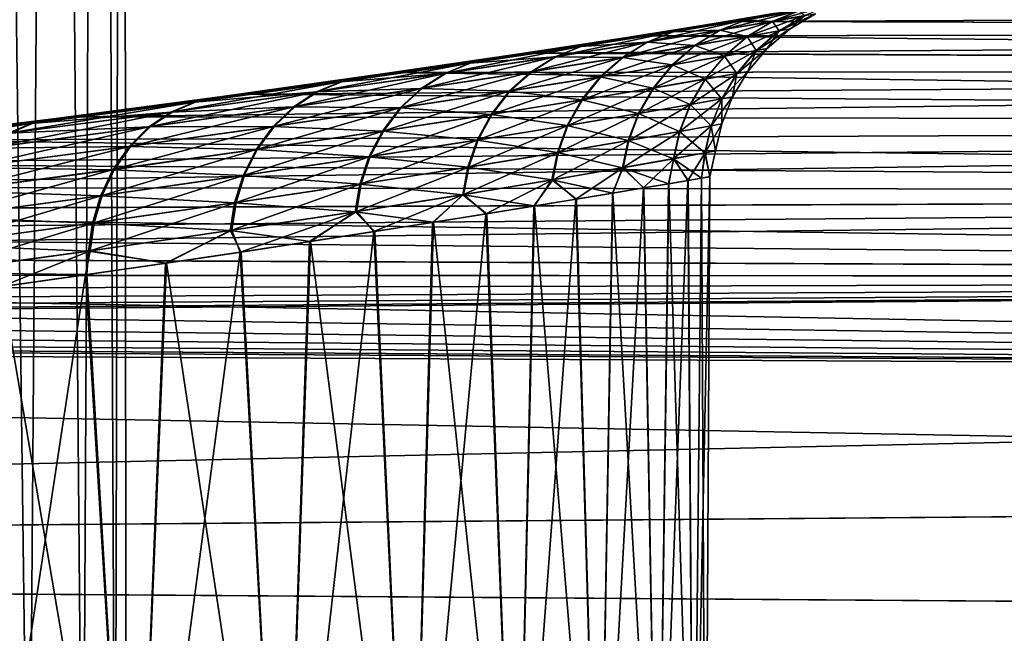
# Model space of a CAD drawing. Header units: metres. Extents: x -2 to 78, y -85 to 85.
# Tile 489 of 500: x 72.744 to 73.826, y 54.873 to 55.548. Entities that reach past the tile are written whole.
import ezdxf

# ---------------------------------------------------------------- set-up
doc = ezdxf.new("R2010")
doc.units = ezdxf.units.M
doc.layers.add('solid_20004802', color=7, linetype='CONTINUOUS')

msp = doc.modelspace()

# ---------------------------------------------------------------- linework, layer by layer
at = {"layer": 'solid_20004802'}
for points in [[(72.706642, 58.145981, 1.085048), (72.671043, 54.472664, 1.201166), (72.7537, 54.484352, 0.906962)], [(72.706642, 58.145981, -1.085048), (72.7537, 54.484352, -0.906962), (72.671043, 54.472664, -1.201166)], [(72.781807, 58.145981, 0.7801), (72.706642, 58.145981, 1.085048), (72.7537, 54.484352, 0.906962)], [(72.706642, 58.145981, -1.085048), (72.781807, 58.145981, -0.7801), (72.7537, 54.484352, -0.906962)], [(72.781807, 58.145981, 0.7801), (72.7537, 54.484352, 0.906962), (72.813019, 54.492912, 0.607526)], [(72.781807, 58.145981, -0.7801), (72.813019, 54.492912, -0.607526), (72.7537, 54.484352, -0.906962)], [(72.832191, 58.145981, 0.470093), (72.781807, 58.145981, 0.7801), (72.813019, 54.492912, 0.607526)], [(72.781807, 58.145981, -0.7801), (72.832191, 58.145981, -0.470093), (72.813019, 54.492912, -0.607526)], [(72.832191, 58.145981, 0.470093), (72.813019, 54.492912, 0.607526), (72.848709, 54.498138, 0.304638)], [(72.832191, 58.145981, -0.470093), (72.848709, 54.498138, -0.304638), (72.813019, 54.492912, -0.607526)], [(72.85746, 58.145981, 0.157037), (72.832191, 58.145981, 0.470093), (72.848709, 54.498138, 0.304638)], [(72.832191, 58.145981, -0.470093), (72.85746, 58.145981, -0.157037), (72.848709, 54.498138, -0.304638)], [(72.85746, 58.145981, 0.157037), (72.848709, 54.498138, 0.304638), (72.860626, 54.499878, 0)], [(72.85746, 58.145981, -0.157037), (72.860626, 54.499878, 0), (72.848709, 54.498138, -0.304638)], [(72.85746, 58.145981, -0.157037), (72.85746, 58.145981, 0.157037), (72.860626, 54.499878, 0)], [(73.572357, 55.554161, 0.94771), (73.542961, 55.54763, 0.93978), (73.463013, 55.534496, 1.247923)], [(73.492073, 55.540886, 1.25824), (73.572357, 55.554161, 0.94771), (73.463013, 55.534496, 1.247923)], [(73.571747, 55.553947, -0.955751), (73.491234, 55.540611, -1.265811), (73.542343, 55.547421, -0.947736)], [(73.527718, 55.545635, -1.247071), (73.491234, 55.540611, -1.265811), (73.571747, 55.553947, -0.955751)], [(73.525528, 55.545513, 1.249764), (73.572357, 55.554161, 0.94771), (73.492073, 55.540886, 1.25824)], [(73.600945, 55.557495, 0.627385), (73.571617, 55.545818, 0.622165), (73.513863, 55.53603, 0.932051)], [(73.542961, 55.54763, 0.93978), (73.600945, 55.557495, 0.627385), (73.513863, 55.53603, 0.932051)], [(77.104469, 55.560966, 0.684168), (73.605186, 55.557919, 0.935129), (73.525528, 55.545513, 1.249764)], [(77.104469, 55.5355, 1.367914), (77.104469, 55.560966, 0.684168), (73.525528, 55.545513, 1.249764)], [(73.525528, 55.545513, 1.249764), (73.605186, 55.557919, 0.935129), (73.572357, 55.554161, 0.94771)], [(73.606979, 55.55801, -0.932277), (73.527718, 55.545635, -1.247071), (73.571747, 55.553947, -0.955751)], [(77.104469, 55.5355, -1.367914), (73.527718, 55.545635, -1.247071), (73.606979, 55.55801, -0.932277)], [(73.600548, 55.557354, -0.635688), (73.542343, 55.547421, -0.947736), (73.571213, 55.545677, -0.630382)], [(73.571747, 55.553947, -0.955751), (73.542343, 55.547421, -0.947736), (73.600548, 55.557354, -0.635688)], [(73.600548, 55.557354, -0.635688), (73.571213, 55.545677, -0.630382), (73.606606, 55.551899, -0.318029)], [(73.636253, 55.563694, 0.312212), (73.606812, 55.551971, 0.309598), (73.571617, 55.545818, 0.622165)], [(73.600945, 55.557495, 0.627385), (73.636253, 55.563694, 0.312212), (73.571617, 55.545818, 0.622165)], [(73.618652, 55.554089, -0.004253), (73.59066, 55.537304, -0.004214), (73.578865, 55.535198, 0.307183)], [(73.606812, 55.551971, 0.309598), (73.618652, 55.554089, -0.004253), (73.578865, 55.535198, 0.307183)], [(73.618652, 55.554089, -0.004253), (73.606606, 55.551899, -0.318029), (73.59066, 55.537304, -0.004214)], [(77.104469, 55.560966, -0.684168), (77.104469, 55.5355, -1.367914), (73.606979, 55.55801, -0.932277)], [(73.423187, 55.529724, 1.560932), (73.525528, 55.545513, 1.249764), (73.492073, 55.540886, 1.25824)], [(77.104469, 55.5355, 1.367914), (73.525528, 55.545513, 1.249764), (73.423187, 55.529724, 1.560932)], [(73.527718, 55.545635, -1.247071), (73.425514, 55.529846, -1.558803), (73.491234, 55.540611, -1.265811)], [(77.104469, 55.5355, -1.367914), (73.425514, 55.529846, -1.558803), (73.527718, 55.545635, -1.247071)], [(73.542961, 55.54763, 0.93978), (73.513863, 55.53603, 0.932051), (73.43428, 55.522999, 1.237817)], [(73.463013, 55.534496, 1.247923), (73.542961, 55.54763, 0.93978), (73.43428, 55.522999, 1.237817)], [(73.542343, 55.547421, -0.947736), (73.462173, 55.534229, -1.255417), (73.513245, 55.535824, -0.939928)], [(73.491234, 55.540611, -1.265811), (73.462173, 55.534229, -1.255417), (73.542343, 55.547421, -0.947736)], [(73.571617, 55.545818, 0.622165), (73.543816, 55.529068, 0.617332), (73.486313, 55.519321, 0.924866)], [(73.513863, 55.53603, 0.932051), (73.571617, 55.545818, 0.622165), (73.486313, 55.519321, 0.924866)], [(73.542343, 55.547421, -0.947736), (73.513245, 55.535824, -0.939928), (73.571213, 55.545677, -0.630382)], [(73.571213, 55.545677, -0.630382), (73.513245, 55.535824, -0.939928), (73.543411, 55.528931, -0.625476)], [(73.571213, 55.545677, -0.630382), (73.543411, 55.528931, -0.625476), (73.578659, 55.535126, -0.315538)], [(73.606812, 55.551971, 0.309598), (73.578865, 55.535198, 0.307183), (73.543816, 55.529068, 0.617332)], [(73.571617, 55.545818, 0.622165), (73.606812, 55.551971, 0.309598), (73.543816, 55.529068, 0.617332)], [(73.606606, 55.551899, -0.318029), (73.571213, 55.545677, -0.630382), (73.578659, 55.535126, -0.315538)], [(73.606606, 55.551899, -0.318029), (73.578659, 55.535126, -0.315538), (73.59066, 55.537304, -0.004214)], [(77.104469, 55.5355, 1.367914), (73.423187, 55.529724, 1.560932), (73.298447, 55.510815, 1.866374)], [(77.104469, 55.493076, 2.050818), (77.104469, 55.5355, 1.367914), (73.298447, 55.510815, 1.866374)], [(73.463013, 55.534496, 1.247923), (73.43428, 55.522999, 1.237817), (73.333588, 55.507118, 1.537977)], [(73.361824, 55.51849, 1.550305), (73.463013, 55.534496, 1.247923), (73.333588, 55.507118, 1.537977)], [(73.462173, 55.534229, -1.255417), (73.360741, 55.518169, -1.557236), (73.433434, 55.522732, -1.24524)], [(73.38932, 55.52438, -1.569814), (73.360741, 55.518169, -1.557236), (73.462173, 55.534229, -1.255417)], [(73.492073, 55.540886, 1.25824), (73.463013, 55.534496, 1.247923), (73.361824, 55.51849, 1.550305)], [(73.390404, 55.524704, 1.562817), (73.492073, 55.540886, 1.25824), (73.361824, 55.51849, 1.550305)], [(73.491234, 55.540611, -1.265811), (73.38932, 55.52438, -1.569814), (73.462173, 55.534229, -1.255417)], [(73.425514, 55.529846, -1.558803), (73.38932, 55.52438, -1.569814), (73.491234, 55.540611, -1.265811)], [(73.423187, 55.529724, 1.560932), (73.492073, 55.540886, 1.25824), (73.390404, 55.524704, 1.562817)], [(73.513863, 55.53603, 0.932051), (73.486313, 55.519321, 0.924866), (73.407104, 55.506344, 1.228369)], [(73.43428, 55.522999, 1.237817), (73.513863, 55.53603, 0.932051), (73.407104, 55.506344, 1.228369)], [(77.104469, 55.5355, -1.367914), (77.104469, 55.493076, -2.050818), (73.425514, 55.529846, -1.558803)], [(73.513245, 55.535824, -0.939928), (73.433434, 55.522732, -1.24524), (73.485695, 55.519115, -0.932673)], [(73.462173, 55.534229, -1.255417), (73.433434, 55.522732, -1.24524), (73.513245, 55.535824, -0.939928)], [(73.513245, 55.535824, -0.939928), (73.485695, 55.519115, -0.932673), (73.543411, 55.528931, -0.625476)], [(73.578865, 55.535198, 0.307183), (73.553665, 55.51376, 0.30508), (73.518784, 55.507637, 0.613111)], [(73.543816, 55.529068, 0.617332), (73.578865, 55.535198, 0.307183), (73.518784, 55.507637, 0.613111)], [(73.578659, 55.535126, -0.315538), (73.543411, 55.528931, -0.625476), (73.553467, 55.513691, -0.313374)], [(73.578659, 55.535126, -0.315538), (73.553467, 55.513691, -0.313374), (73.565414, 55.515869, -0.004183)], [(73.59066, 55.537304, -0.004214), (73.565414, 55.515869, -0.004183), (73.553665, 55.51376, 0.30508)], [(73.578865, 55.535198, 0.307183), (73.59066, 55.537304, -0.004214), (73.553665, 55.51376, 0.30508)], [(73.59066, 55.537304, -0.004214), (73.578659, 55.535126, -0.315538), (73.565414, 55.515869, -0.004183)], [(73.390404, 55.524704, 1.562817), (73.361824, 55.51849, 1.550305), (73.240089, 55.500008, 1.845382)], [(73.268028, 55.50602, 1.859885), (73.390404, 55.524704, 1.562817), (73.240089, 55.500008, 1.845382)], [(73.38932, 55.52438, -1.569814), (73.266678, 55.505657, -1.866219), (73.360741, 55.518169, -1.557236)], [(73.300552, 55.510899, -1.865126), (73.266678, 55.505657, -1.866219), (73.38932, 55.52438, -1.569814)], [(73.298447, 55.510815, 1.866374), (73.390404, 55.524704, 1.562817), (73.268028, 55.50602, 1.859885)], [(73.298447, 55.510815, 1.866374), (73.423187, 55.529724, 1.560932), (73.390404, 55.524704, 1.562817)], [(73.425514, 55.529846, -1.558803), (73.300552, 55.510899, -1.865126), (73.38932, 55.52438, -1.569814)], [(77.104469, 55.493076, -2.050818), (73.300552, 55.510899, -1.865126), (73.425514, 55.529846, -1.558803)], [(73.43428, 55.522999, 1.237817), (73.407104, 55.506344, 1.228369), (73.306923, 55.490532, 1.526373)], [(73.333588, 55.507118, 1.537977), (73.43428, 55.522999, 1.237817), (73.306923, 55.490532, 1.526373)], [(73.433434, 55.522732, -1.24524), (73.332497, 55.506802, -1.544844), (73.406258, 55.506081, -1.235728)], [(73.360741, 55.518169, -1.557236), (73.332497, 55.506802, -1.544844), (73.433434, 55.522732, -1.24524)], [(73.433434, 55.522732, -1.24524), (73.406258, 55.506081, -1.235728), (73.485695, 55.519115, -0.932673)], [(73.543816, 55.529068, 0.617332), (73.518784, 55.507637, 0.613111), (73.461555, 55.49789, 0.918559)], [(73.486313, 55.519321, 0.924866), (73.543816, 55.529068, 0.617332), (73.461555, 55.49789, 0.918559)], [(73.543411, 55.528931, -0.625476), (73.485695, 55.519115, -0.932673), (73.518379, 55.507496, -0.621196)], [(73.543411, 55.528931, -0.625476), (73.518379, 55.507496, -0.621196), (73.553467, 55.513691, -0.313374)], [(73.152992, 55.48933, 2.161438), (73.298447, 55.510815, 1.866374), (73.268028, 55.50602, 1.859885)], [(77.104469, 55.493076, 2.050818), (73.298447, 55.510815, 1.866374), (73.152992, 55.48933, 2.161438)], [(73.300552, 55.510899, -1.865126), (73.154678, 55.489372, -2.160907), (73.266678, 55.505657, -1.866219)], [(77.104469, 55.493076, -2.050818), (73.154678, 55.489372, -2.160907), (73.300552, 55.510899, -1.865126)], [(73.361824, 55.51849, 1.550305), (73.333588, 55.507118, 1.537977), (73.212502, 55.488777, 1.830994)], [(73.240089, 55.500008, 1.845382), (73.361824, 55.51849, 1.550305), (73.212502, 55.488777, 1.830994)], [(73.360741, 55.518169, -1.557236), (73.238739, 55.499645, -1.85166), (73.332497, 55.506802, -1.544844)], [(73.266678, 55.505657, -1.866219), (73.238739, 55.499645, -1.85166), (73.360741, 55.518169, -1.557236)], [(73.486313, 55.519321, 0.924866), (73.461555, 55.49789, 0.918559), (73.382744, 55.484921, 1.22002)], [(73.407104, 55.506344, 1.228369), (73.486313, 55.519321, 0.924866), (73.382744, 55.484921, 1.22002)], [(73.485695, 55.519115, -0.932673), (73.406258, 55.506081, -1.235728), (73.460938, 55.497684, -0.92631)], [(73.485695, 55.519115, -0.932673), (73.460938, 55.497684, -0.92631), (73.518379, 55.507496, -0.621196)], [(73.553665, 55.51376, 0.30508), (73.53231, 55.488457, 0.303382), (73.497612, 55.482311, 0.60969)], [(73.518784, 55.507637, 0.613111), (73.553665, 55.51376, 0.30508), (73.497612, 55.482311, 0.60969)], [(73.553467, 55.513691, -0.313374), (73.518379, 55.507496, -0.621196), (73.532112, 55.488384, -0.311633)], [(73.553467, 55.513691, -0.313374), (73.532112, 55.488384, -0.311633), (73.543999, 55.49057, -0.004162)], [(73.565414, 55.515869, -0.004183), (73.543999, 55.49057, -0.004162), (73.53231, 55.488457, 0.303382)], [(73.553665, 55.51376, 0.30508), (73.565414, 55.515869, -0.004183), (73.53231, 55.488457, 0.303382)], [(73.565414, 55.515869, -0.004183), (73.553467, 55.513691, -0.313374), (73.543999, 55.49057, -0.004162)], [(73.240089, 55.500008, 1.845382), (73.212502, 55.488777, 1.830994), (73.071709, 55.468372, 2.115285)], [(73.098503, 55.479443, 2.131572), (73.240089, 55.500008, 1.845382), (73.071709, 55.468372, 2.115285)], [(73.238739, 55.499645, -1.85166), (73.096855, 55.479057, -2.13712), (73.211143, 55.488422, -1.837218)], [(73.124001, 55.484844, -2.153465), (73.096855, 55.479057, -2.13712), (73.238739, 55.499645, -1.85166)], [(73.268028, 55.50602, 1.859885), (73.240089, 55.500008, 1.845382), (73.098503, 55.479443, 2.131572)], [(73.125648, 55.485233, 2.147871), (73.268028, 55.50602, 1.859885), (73.098503, 55.479443, 2.131572)], [(73.266678, 55.505657, -1.866219), (73.124001, 55.484844, -2.153465), (73.238739, 55.499645, -1.85166)], [(73.154678, 55.489372, -2.160907), (73.124001, 55.484844, -2.153465), (73.266678, 55.505657, -1.866219)], [(73.152992, 55.48933, 2.161438), (73.268028, 55.50602, 1.859885), (73.125648, 55.485233, 2.147871)], [(73.333588, 55.507118, 1.537977), (73.306923, 55.490532, 1.526373), (73.186478, 55.472271, 1.817351)], [(73.212502, 55.488777, 1.830994), (73.333588, 55.507118, 1.537977), (73.186478, 55.472271, 1.817351)], [(73.332497, 55.506802, -1.544844), (73.211143, 55.488422, -1.837218), (73.305832, 55.490215, -1.533183)], [(73.238739, 55.499645, -1.85166), (73.211143, 55.488422, -1.837218), (73.332497, 55.506802, -1.544844)], [(73.407104, 55.506344, 1.228369), (73.382744, 55.484921, 1.22002), (73.283066, 55.469112, 1.516035)], [(73.306923, 55.490532, 1.526373), (73.407104, 55.506344, 1.228369), (73.283066, 55.469112, 1.516035)], [(73.332497, 55.506802, -1.544844), (73.305832, 55.490215, -1.533183), (73.406258, 55.506081, -1.235728)], [(73.406258, 55.506081, -1.235728), (73.305832, 55.490215, -1.533183), (73.381897, 55.484657, -1.227325)], [(73.406258, 55.506081, -1.235728), (73.381897, 55.484657, -1.227325), (73.460938, 55.497684, -0.92631)], [(73.518784, 55.507637, 0.613111), (73.497612, 55.482311, 0.60969), (73.440681, 55.472538, 0.913409)], [(73.461555, 55.49789, 0.918559), (73.518784, 55.507637, 0.613111), (73.440681, 55.472538, 0.913409)], [(73.518379, 55.507496, -0.621196), (73.460938, 55.497684, -0.92631), (73.497208, 55.482174, -0.617733)], [(73.518379, 55.507496, -0.621196), (73.497208, 55.482174, -0.617733), (73.532112, 55.488384, -0.311633)], [(77.104469, 55.493076, 2.050818), (72.988144, 55.465778, 2.444091), (72.805382, 55.440792, 2.711752)], [(77.104469, 55.433716, 2.732459), (77.104469, 55.493076, 2.050818), (72.805382, 55.440792, 2.711752)], [(73.152992, 55.48933, 2.161438), (73.125648, 55.485233, 2.147871), (72.963936, 55.462749, 2.425179)], [(72.988144, 55.465778, 2.444091), (73.152992, 55.48933, 2.161438), (72.963936, 55.462749, 2.425179)], [(77.104469, 55.493076, 2.050818), (73.152992, 55.48933, 2.161438), (72.988144, 55.465778, 2.444091)], [(73.154678, 55.489372, -2.160907), (72.989204, 55.465775, -2.444126), (73.124001, 55.484844, -2.153465)], [(77.104469, 55.433716, -2.732459), (72.989204, 55.465775, -2.444126), (73.154678, 55.489372, -2.160907)], [(73.212502, 55.488777, 1.830994), (73.186478, 55.472271, 1.817351), (73.046463, 55.45195, 2.099721)], [(73.071709, 55.468372, 2.115285), (73.212502, 55.488777, 1.830994), (73.046463, 55.45195, 2.099721)], [(77.104469, 55.493076, -2.050818), (77.104469, 55.433716, -2.732459), (73.154678, 55.489372, -2.160907)], [(73.306923, 55.490532, 1.526373), (73.283066, 55.469112, 1.516035), (73.163239, 55.450855, 1.80509)], [(73.186478, 55.472271, 1.817351), (73.306923, 55.490532, 1.526373), (73.163239, 55.450855, 1.80509)], [(73.305832, 55.490215, -1.533183), (73.18512, 55.471916, -1.823525), (73.281975, 55.4688, -1.522797)], [(73.211143, 55.488422, -1.837218), (73.18512, 55.471916, -1.823525), (73.305832, 55.490215, -1.533183)], [(73.305832, 55.490215, -1.533183), (73.281975, 55.4688, -1.522797), (73.381897, 55.484657, -1.227325)], [(73.461555, 55.49789, 0.918559), (73.440681, 55.472538, 0.913409), (73.362259, 55.45953, 1.213139)], [(73.382744, 55.484921, 1.22002), (73.461555, 55.49789, 0.918559), (73.362259, 55.45953, 1.213139)], [(73.460938, 55.497684, -0.92631), (73.381897, 55.484657, -1.227325), (73.440063, 55.472332, -0.92112)], [(73.460938, 55.497684, -0.92631), (73.440063, 55.472332, -0.92112), (73.497208, 55.482174, -0.617733)], [(73.543999, 55.49057, -0.004162), (73.527191, 55.462513, -0.00415), (73.515579, 55.460388, 0.302148)], [(73.53231, 55.488457, 0.303382), (73.543999, 55.49057, -0.004162), (73.515579, 55.460388, 0.302148)], [(73.543999, 55.49057, -0.004162), (73.532112, 55.488384, -0.311633), (73.527191, 55.462513, -0.00415)], [(73.098503, 55.479443, 2.131572), (73.071709, 55.468372, 2.115285), (72.911919, 55.446301, 2.389213)], [(72.937759, 55.457195, 2.407254), (73.098503, 55.479443, 2.131572), (72.911919, 55.446301, 2.389213)], [(73.096855, 55.479057, -2.13712), (72.935791, 55.456799, -2.412011), (73.070061, 55.467991, -2.120789)], [(72.96196, 55.462349, -2.429971), (72.935791, 55.456799, -2.412011), (73.096855, 55.479057, -2.13712)], [(73.125648, 55.485233, 2.147871), (73.098503, 55.479443, 2.131572), (72.937759, 55.457195, 2.407254)], [(72.963936, 55.462749, 2.425179), (73.125648, 55.485233, 2.147871), (72.937759, 55.457195, 2.407254)], [(73.124001, 55.484844, -2.153465), (72.96196, 55.462349, -2.429971), (73.096855, 55.479057, -2.13712)], [(72.989204, 55.465775, -2.444126), (72.96196, 55.462349, -2.429971), (73.124001, 55.484844, -2.153465)], [(73.211143, 55.488422, -1.837218), (73.070061, 55.467991, -2.120789), (73.18512, 55.471916, -1.823525)], [(73.096855, 55.479057, -2.13712), (73.070061, 55.467991, -2.120789), (73.211143, 55.488422, -1.837218)], [(73.382744, 55.484921, 1.22002), (73.362259, 55.45953, 1.213139), (73.263084, 55.443672, 1.507427)], [(73.283066, 55.469112, 1.516035), (73.382744, 55.484921, 1.22002), (73.263084, 55.443672, 1.507427)], [(73.381897, 55.484657, -1.227325), (73.281975, 55.4688, -1.522797), (73.36142, 55.459263, -1.220406)], [(73.381897, 55.484657, -1.227325), (73.36142, 55.459263, -1.220406), (73.440063, 55.472332, -0.92112)], [(73.497612, 55.482311, 0.60969), (73.481079, 55.454212, 0.607189), (73.424446, 55.444386, 0.909602)], [(73.440681, 55.472538, 0.913409), (73.497612, 55.482311, 0.60969), (73.424446, 55.444386, 0.909602)], [(73.497208, 55.482174, -0.617733), (73.440063, 55.472332, -0.92112), (73.480682, 55.454071, -0.615208)], [(73.497208, 55.482174, -0.617733), (73.480682, 55.454071, -0.615208), (73.515381, 55.460316, -0.310377)], [(73.53231, 55.488457, 0.303382), (73.515579, 55.460388, 0.302148), (73.481079, 55.454212, 0.607189)], [(73.497612, 55.482311, 0.60969), (73.53231, 55.488457, 0.303382), (73.481079, 55.454212, 0.607189)], [(73.532112, 55.488384, -0.311633), (73.497208, 55.482174, -0.617733), (73.515381, 55.460316, -0.310377)], [(73.532112, 55.488384, -0.311633), (73.515381, 55.460316, -0.310377), (73.527191, 55.462513, -0.00415)], [(73.071709, 55.468372, 2.115285), (73.046463, 55.45195, 2.099721), (72.887589, 55.42997, 2.371838)], [(72.911919, 55.446301, 2.389213), (73.071709, 55.468372, 2.115285), (72.887589, 55.42997, 2.371838)], [(73.070061, 55.467991, -2.120789), (72.90995, 55.445908, -2.393934), (73.044823, 55.451572, -2.105182)], [(72.935791, 55.456799, -2.412011), (72.90995, 55.445908, -2.393934), (73.070061, 55.467991, -2.120789)], [(73.186478, 55.472271, 1.817351), (73.163239, 55.450855, 1.80509), (73.023972, 55.430546, 2.085605)], [(73.046463, 55.45195, 2.099721), (73.186478, 55.472271, 1.817351), (73.023972, 55.430546, 2.085605)], [(73.18512, 55.471916, -1.823525), (73.044823, 55.451572, -2.105182), (73.161888, 55.450504, -1.81122)], [(73.070061, 55.467991, -2.120789), (73.044823, 55.451572, -2.105182), (73.18512, 55.471916, -1.823525)], [(73.283066, 55.469112, 1.516035), (73.263084, 55.443672, 1.507427), (73.143852, 55.425362, 1.794762)], [(73.163239, 55.450855, 1.80509), (73.283066, 55.469112, 1.516035), (73.143852, 55.425362, 1.794762)], [(73.18512, 55.471916, -1.823525), (73.161888, 55.450504, -1.81122), (73.281975, 55.4688, -1.522797)], [(73.281975, 55.4688, -1.522797), (73.161888, 55.450504, -1.81122), (73.262001, 55.443359, -1.514151)], [(73.281975, 55.4688, -1.522797), (73.262001, 55.443359, -1.514151), (73.36142, 55.459263, -1.220406)], [(73.440681, 55.472538, 0.913409), (73.424446, 55.444386, 0.909602), (73.34642, 55.431301, 1.207979)], [(73.362259, 55.45953, 1.213139), (73.440681, 55.472538, 0.913409), (73.34642, 55.431301, 1.207979)], [(73.440063, 55.472332, -0.92112), (73.36142, 55.459263, -1.220406), (73.423836, 55.444176, -0.917289)], [(73.440063, 55.472332, -0.92112), (73.423836, 55.444176, -0.917289), (73.480682, 55.454071, -0.615208)], [(72.937759, 55.457195, 2.407254), (72.911919, 55.446301, 2.389213), (72.733833, 55.422955, 2.651089)], [(72.758553, 55.433666, 2.670771), (72.937759, 55.457195, 2.407254), (72.733833, 55.422955, 2.651089)], [(72.935791, 55.456799, -2.412011), (72.756218, 55.433277, -2.674686), (72.90995, 55.445908, -2.393934)], [(72.78125, 55.438576, -2.694133), (72.756218, 55.433277, -2.674686), (72.935791, 55.456799, -2.412011)], [(72.963936, 55.462749, 2.425179), (72.937759, 55.457195, 2.407254), (72.758553, 55.433666, 2.670771)], [(72.783592, 55.438969, 2.690194), (72.963936, 55.462749, 2.425179), (72.758553, 55.433666, 2.670771)], [(72.96196, 55.462349, -2.429971), (72.78125, 55.438576, -2.694133), (72.935791, 55.456799, -2.412011)], [(72.805649, 55.44075, -2.712173), (72.78125, 55.438576, -2.694133), (72.96196, 55.462349, -2.429971)], [(72.988144, 55.465778, 2.444091), (72.963936, 55.462749, 2.425179), (72.783592, 55.438969, 2.690194)], [(72.805382, 55.440792, 2.711752), (72.988144, 55.465778, 2.444091), (72.783592, 55.438969, 2.690194)], [(72.989204, 55.465775, -2.444126), (72.805649, 55.44075, -2.712173), (72.96196, 55.462349, -2.429971)], [(77.104469, 55.433716, -2.732459), (72.805649, 55.44075, -2.712173), (72.989204, 55.465775, -2.444126)], [(73.362259, 55.45953, 1.213139), (73.34642, 55.431301, 1.207979), (73.247719, 55.415356, 1.500865)], [(73.263084, 55.443672, 1.507427), (73.362259, 55.45953, 1.213139), (73.247719, 55.415356, 1.500865)], [(73.36142, 55.459263, -1.220406), (73.262001, 55.443359, -1.514151), (73.345596, 55.431034, -1.215222)], [(73.36142, 55.459263, -1.220406), (73.345596, 55.431034, -1.215222), (73.423836, 55.444176, -0.917289)], [(73.515579, 55.460388, 0.302148), (73.503845, 55.430813, 0.301399), (73.469543, 55.424599, 0.60565)], [(73.481079, 55.454212, 0.607189), (73.515579, 55.460388, 0.302148), (73.469543, 55.424599, 0.60565)], [(73.515381, 55.460316, -0.310377), (73.480682, 55.454071, -0.615208), (73.503647, 55.43074, -0.309624)], [(73.515381, 55.460316, -0.310377), (73.503647, 55.43074, -0.309624), (73.515381, 55.432953, -0.004149)], [(73.527191, 55.462513, -0.00415), (73.515381, 55.432953, -0.004149), (73.503845, 55.430813, 0.301399)], [(73.515579, 55.460388, 0.302148), (73.527191, 55.462513, -0.00415), (73.503845, 55.430813, 0.301399)], [(73.527191, 55.462513, -0.00415), (73.515381, 55.460316, -0.310377), (73.515381, 55.432953, -0.004149)], [(72.911919, 55.446301, 2.389213), (72.887589, 55.42997, 2.371838), (72.710564, 55.406723, 2.632)], [(72.733833, 55.422955, 2.651089), (72.911919, 55.446301, 2.389213), (72.710564, 55.406723, 2.632)], [(72.90995, 55.445908, -2.393934), (72.731506, 55.422569, -2.654978), (72.885628, 55.429577, -2.376525)], [(72.756218, 55.433277, -2.674686), (72.731506, 55.422569, -2.654978), (72.90995, 55.445908, -2.393934)], [(73.046463, 55.45195, 2.099721), (73.023972, 55.430546, 2.085605), (72.865952, 55.408569, 2.355943)], [(72.887589, 55.42997, 2.371838), (73.046463, 55.45195, 2.099721), (72.865952, 55.408569, 2.355943)], [(73.044823, 55.451572, -2.105182), (72.885628, 55.429577, -2.376525), (73.022331, 55.430164, -2.091029)], [(72.90995, 55.445908, -2.393934), (72.885628, 55.429577, -2.376525), (73.044823, 55.451572, -2.105182)], [(73.163239, 55.450855, 1.80509), (73.143852, 55.425362, 1.794762), (73.005257, 55.404987, 2.073581)], [(73.023972, 55.430546, 2.085605), (73.163239, 55.450855, 1.80509), (73.005257, 55.404987, 2.073581)], [(73.044823, 55.451572, -2.105182), (73.022331, 55.430164, -2.091029), (73.161888, 55.450504, -1.81122)], [(73.161888, 55.450504, -1.81122), (73.022331, 55.430164, -2.091029), (73.142509, 55.425007, -1.800858)], [(73.161888, 55.450504, -1.81122), (73.142509, 55.425007, -1.800858), (73.262001, 55.443359, -1.514151)], [(73.481079, 55.454212, 0.607189), (73.469543, 55.424599, 0.60565), (73.413216, 55.414703, 0.907206)], [(73.424446, 55.444386, 0.909602), (73.481079, 55.454212, 0.607189), (73.413216, 55.414703, 0.907206)], [(73.480682, 55.454071, -0.615208), (73.423836, 55.444176, -0.917289), (73.469154, 55.424454, -0.613664)], [(73.480682, 55.454071, -0.615208), (73.469154, 55.424454, -0.613664), (73.503647, 55.43074, -0.309624)], [(72.783592, 55.438969, 2.690194), (72.758553, 55.433666, 2.670771), (72.561592, 55.40926, 2.920426)], [(72.585297, 55.414295, 2.94128), (72.783592, 55.438969, 2.690194), (72.561592, 55.40926, 2.920426)], [(72.78125, 55.438576, -2.694133), (72.58255, 55.413933, -2.944332), (72.756218, 55.433277, -2.674686)], [(72.607079, 55.415043, -2.962137), (72.58255, 55.413933, -2.944332), (72.78125, 55.438576, -2.694133)], [(72.805382, 55.440792, 2.711752), (72.783592, 55.438969, 2.690194), (72.585297, 55.414295, 2.94128)], [(72.607918, 55.415131, 2.961323), (72.805382, 55.440792, 2.711752), (72.585297, 55.414295, 2.94128)], [(72.805649, 55.44075, -2.712173), (72.607079, 55.415043, -2.962137), (72.78125, 55.438576, -2.694133)], [(77.104469, 55.433716, -2.732459), (72.607079, 55.415043, -2.962137), (72.805649, 55.44075, -2.712173)], [(77.104469, 55.433716, 2.732459), (72.805382, 55.440792, 2.711752), (72.607918, 55.415131, 2.961323)], [(73.263084, 55.443672, 1.507427), (73.247719, 55.415356, 1.500865), (73.129028, 55.396942, 1.786759)], [(73.143852, 55.425362, 1.794762), (73.263084, 55.443672, 1.507427), (73.129028, 55.396942, 1.786759)], [(73.262001, 55.443359, -1.514151), (73.142509, 55.425007, -1.800858), (73.246651, 55.415039, -1.507566)], [(73.262001, 55.443359, -1.514151), (73.246651, 55.415039, -1.507566), (73.345596, 55.431034, -1.215222)], [(73.424446, 55.444386, 0.909602), (73.413216, 55.414703, 0.907206), (73.335571, 55.401531, 1.204639)], [(73.34642, 55.431301, 1.207979), (73.424446, 55.444386, 0.909602), (73.335571, 55.401531, 1.204639)], [(73.423836, 55.444176, -0.917289), (73.345596, 55.431034, -1.215222), (73.412621, 55.414494, -0.914886)], [(73.423836, 55.444176, -0.917289), (73.412621, 55.414494, -0.914886), (73.469154, 55.424454, -0.613664)], [(77.104469, 55.433716, 2.732459), (72.396111, 55.389332, 3.192465), (72.164803, 55.363152, 3.410868)], [(77.104469, 55.357456, 3.412417), (77.104469, 55.433716, 2.732459), (72.164803, 55.363152, 3.410868)], [(77.104469, 55.433716, 2.732459), (72.607918, 55.415131, 2.961323), (72.396111, 55.389332, 3.192465)], [(72.758553, 55.433666, 2.670771), (72.733833, 55.422955, 2.651089), (72.538162, 55.398743, 2.899175)], [(72.561592, 55.40926, 2.920426), (72.758553, 55.433666, 2.670771), (72.538162, 55.398743, 2.899175)], [(72.756218, 55.433277, -2.674686), (72.558861, 55.408901, -2.923462), (72.731506, 55.422569, -2.654978)], [(72.58255, 55.413933, -2.944332), (72.558861, 55.408901, -2.923462), (72.756218, 55.433277, -2.674686)], [(77.104469, 55.433716, -2.732459), (77.104469, 55.357456, -3.412417), (72.607079, 55.415043, -2.962137)], [(72.887589, 55.42997, 2.371838), (72.865952, 55.408569, 2.355943), (72.689896, 55.38533, 2.614403)], [(72.710564, 55.406723, 2.632), (72.887589, 55.42997, 2.371838), (72.689896, 55.38533, 2.614403)], [(72.885628, 55.429577, -2.376525), (72.708252, 55.406338, -2.635862), (72.863998, 55.40818, -2.360599)], [(72.731506, 55.422569, -2.654978), (72.708252, 55.406338, -2.635862), (72.885628, 55.429577, -2.376525)], [(73.023972, 55.430546, 2.085605), (73.005257, 55.404987, 2.073581), (72.848007, 55.382942, 2.342259)], [(72.865952, 55.408569, 2.355943), (73.023972, 55.430546, 2.085605), (72.848007, 55.382942, 2.342259)], [(73.022331, 55.430164, -2.091029), (72.863998, 55.40818, -2.360599), (73.003632, 55.404606, -2.078974)], [(72.885628, 55.429577, -2.376525), (72.863998, 55.40818, -2.360599), (73.022331, 55.430164, -2.091029)], [(73.143852, 55.425362, 1.794762), (73.129028, 55.396942, 1.786759), (72.991043, 55.376453, 2.064112)], [(73.005257, 55.404987, 2.073581), (73.143852, 55.425362, 1.794762), (72.991043, 55.376453, 2.064112)], [(73.022331, 55.430164, -2.091029), (73.003632, 55.404606, -2.078974), (73.142509, 55.425007, -1.800858)], [(73.142509, 55.425007, -1.800858), (73.003632, 55.404606, -2.078974), (73.127693, 55.396587, -1.792831)], [(73.142509, 55.425007, -1.800858), (73.127693, 55.396587, -1.792831), (73.246651, 55.415039, -1.507566)], [(73.34642, 55.431301, 1.207979), (73.335571, 55.401531, 1.204639), (73.237305, 55.385475, 1.496488)], [(73.247719, 55.415356, 1.500865), (73.34642, 55.431301, 1.207979), (73.237305, 55.385475, 1.496488)], [(73.345596, 55.431034, -1.215222), (73.246651, 55.415039, -1.507566), (73.334755, 55.40126, -1.211873)], [(73.345596, 55.431034, -1.215222), (73.334755, 55.40126, -1.211873), (73.412621, 55.414494, -0.914886)], [(73.469543, 55.424599, 0.60565), (73.462975, 55.394722, 0.60504), (73.406937, 55.384762, 0.906176)], [(73.413216, 55.414703, 0.907206), (73.469543, 55.424599, 0.60565), (73.406937, 55.384762, 0.906176)], [(73.469154, 55.424454, -0.613664), (73.412621, 55.414494, -0.914886), (73.462585, 55.394577, -0.613067)], [(73.469154, 55.424454, -0.613664), (73.462585, 55.394577, -0.613067), (73.496872, 55.400909, -0.309355)], [(73.503845, 55.430813, 0.301399), (73.497063, 55.400982, 0.301117), (73.462975, 55.394722, 0.60504)], [(73.469543, 55.424599, 0.60565), (73.503845, 55.430813, 0.301399), (73.462975, 55.394722, 0.60504)], [(73.503647, 55.43074, -0.309624), (73.469154, 55.424454, -0.613664), (73.496872, 55.400909, -0.309355)], [(73.503647, 55.43074, -0.309624), (73.496872, 55.400909, -0.309355), (73.508522, 55.403133, -0.004156)], [(73.515381, 55.432953, -0.004149), (73.508522, 55.403133, -0.004156), (73.497063, 55.400982, 0.301117)], [(73.503845, 55.430813, 0.301399), (73.515381, 55.432953, -0.004149), (73.497063, 55.400982, 0.301117)], [(73.515381, 55.432953, -0.004149), (73.503647, 55.43074, -0.309624), (73.508522, 55.403133, -0.004156)], [(77.104469, 55.357456, -3.412417), (72.393829, 55.389191, -3.193697), (72.607079, 55.415043, -2.962137)], [(73.247719, 55.415356, 1.500865), (73.237305, 55.385475, 1.496488), (73.119087, 55.366936, 1.78126)], [(73.129028, 55.396942, 1.786759), (73.247719, 55.415356, 1.500865), (73.119087, 55.366936, 1.78126)], [(73.246651, 55.415039, -1.507566), (73.127693, 55.396587, -1.792831), (73.236244, 55.385155, -1.503178)], [(73.246651, 55.415039, -1.507566), (73.236244, 55.385155, -1.503178), (73.334755, 55.40126, -1.211873)], [(73.413216, 55.414703, 0.907206), (73.406937, 55.384762, 0.906176), (73.329643, 55.371494, 1.20307)], [(73.335571, 55.401531, 1.204639), (73.413216, 55.414703, 0.907206), (73.329643, 55.371494, 1.20307)], [(73.412621, 55.414494, -0.914886), (73.334755, 55.40126, -1.211873), (73.406349, 55.384548, -0.913865)], [(73.412621, 55.414494, -0.914886), (73.406349, 55.384548, -0.913865), (73.462585, 55.394577, -0.613067)], [(72.865952, 55.408569, 2.355943), (72.848007, 55.382942, 2.342259), (72.672798, 55.359634, 2.599114)], [(72.689896, 55.38533, 2.614403), (72.865952, 55.408569, 2.355943), (72.672798, 55.359634, 2.599114)], [(72.863998, 55.40818, -2.360599), (72.687592, 55.384949, -2.618239), (72.846062, 55.382553, -2.346887)], [(72.708252, 55.406338, -2.635862), (72.687592, 55.384949, -2.618239), (72.863998, 55.40818, -2.360599)], [(73.005257, 55.404987, 2.073581), (72.991043, 55.376453, 2.064112), (72.83445, 55.35429, 2.331324)], [(72.848007, 55.382942, 2.342259), (73.005257, 55.404987, 2.073581), (72.83445, 55.35429, 2.331324)], [(72.863998, 55.40818, -2.360599), (72.846062, 55.382553, -2.346887), (73.003632, 55.404606, -2.078974)], [(73.003632, 55.404606, -2.078974), (72.846062, 55.382553, -2.346887), (72.989426, 55.376072, -2.069481)], [(73.003632, 55.404606, -2.078974), (72.989426, 55.376072, -2.069481), (73.127693, 55.396587, -1.792831)], [(73.508522, 55.403133, -0.004156), (73.496872, 55.400909, -0.309355), (73.502266, 55.374851, -0.157791)], [(73.497063, 55.400982, 0.301117), (73.508522, 55.403133, -0.004156), (73.502235, 55.374924, 0.158669)], [(73.508522, 55.403133, -0.004156), (73.502266, 55.374851, -0.157791), (73.502235, 55.374924, 0.158669)], [(73.129028, 55.396942, 1.786759), (73.119087, 55.366936, 1.78126), (72.981613, 55.346306, 2.057425)], [(72.991043, 55.376453, 2.064112), (73.129028, 55.396942, 1.786759), (72.981613, 55.346306, 2.057425)], [(73.127693, 55.396587, -1.792831), (72.989426, 55.376072, -2.069481), (73.117775, 55.366577, -1.787319)], [(73.127693, 55.396587, -1.792831), (73.117775, 55.366577, -1.787319), (73.236244, 55.385155, -1.503178)], [(73.335571, 55.401531, 1.204639), (73.329643, 55.371494, 1.20307), (73.23175, 55.355324, 1.494252)], [(73.237305, 55.385475, 1.496488), (73.335571, 55.401531, 1.204639), (73.23175, 55.355324, 1.494252)], [(73.334755, 55.40126, -1.211873), (73.236244, 55.385155, -1.503178), (73.328835, 55.37122, -1.210309)], [(73.334755, 55.40126, -1.211873), (73.328835, 55.37122, -1.210309), (73.406349, 55.384548, -0.913865)], [(73.462585, 55.394577, -0.613067), (73.406349, 55.384548, -0.913865), (73.457191, 55.367153, -0.639663)], [(73.406937, 55.384762, 0.906176), (73.462975, 55.394722, 0.60504), (73.429405, 55.362488, 0.802533)], [(73.462975, 55.394722, 0.60504), (73.456963, 55.367153, 0.641182), (73.429405, 55.362488, 0.802533)], [(73.462975, 55.394722, 0.60504), (73.478249, 55.370789, 0.47976), (73.456963, 55.367153, 0.641182)], [(73.462585, 55.394577, -0.613067), (73.457191, 55.367153, -0.639663), (73.478386, 55.370731, -0.478517)], [(73.496872, 55.400909, -0.309355), (73.462585, 55.394577, -0.613067), (73.493385, 55.373295, -0.317679)], [(73.462585, 55.394577, -0.613067), (73.478386, 55.370731, -0.478517), (73.493385, 55.373295, -0.317679)], [(73.462975, 55.394722, 0.60504), (73.497063, 55.400982, 0.301117), (73.478249, 55.370789, 0.47976)], [(73.497063, 55.400982, 0.301117), (73.493309, 55.373386, 0.318685), (73.478249, 55.370789, 0.47976)], [(73.497063, 55.400982, 0.301117), (73.502235, 55.374924, 0.158669), (73.493309, 55.373386, 0.318685)], [(73.496872, 55.400909, -0.309355), (73.493385, 55.373295, -0.317679), (73.502266, 55.374851, -0.157791)], [(77.104469, 55.357456, -3.412417), (72.163712, 55.363277, -3.409865), (72.393829, 55.389191, -3.193697)], [(72.848007, 55.382942, 2.342259), (72.83445, 55.35429, 2.331324), (72.659943, 55.330849, 2.586748)], [(72.672798, 55.359634, 2.599114), (72.848007, 55.382942, 2.342259), (72.659943, 55.330849, 2.586748)], [(72.687592, 55.384949, -2.618239), (72.670509, 55.359249, -2.602927), (72.846062, 55.382553, -2.346887)], [(72.846062, 55.382553, -2.346887), (72.670509, 55.359249, -2.602927), (72.83252, 55.353897, -2.33593)], [(72.846062, 55.382553, -2.346887), (72.83252, 55.353897, -2.33593), (72.989426, 55.376072, -2.069481)], [(73.237305, 55.385475, 1.496488), (73.23175, 55.355324, 1.494252), (73.113945, 55.336655, 1.778232)], [(73.119087, 55.366936, 1.78126), (73.237305, 55.385475, 1.496488), (73.113945, 55.336655, 1.778232)], [(73.236244, 55.385155, -1.503178), (73.117775, 55.366577, -1.787319), (73.230713, 55.355003, -1.500942)], [(73.236244, 55.385155, -1.503178), (73.230713, 55.355003, -1.500942), (73.328835, 55.37122, -1.210309)], [(73.406349, 55.384548, -0.913865), (73.328835, 55.37122, -1.210309), (73.39592, 55.356884, -0.961784)], [(73.329643, 55.371494, 1.20307), (73.406937, 55.384762, 0.906176), (73.355171, 55.350044, 1.124257)], [(73.406937, 55.384762, 0.906176), (73.395454, 55.356754, 0.963821), (73.355171, 55.350044, 1.124257)], [(73.406937, 55.384762, 0.906176), (73.429405, 55.362488, 0.802533), (73.395454, 55.356754, 0.963821)], [(73.406349, 55.384548, -0.913865), (73.39592, 55.356884, -0.961784), (73.429741, 55.362545, -0.800762)], [(73.406349, 55.384548, -0.913865), (73.429741, 55.362545, -0.800762), (73.457191, 55.367153, -0.639663)], [(72.991043, 55.376453, 2.064112), (72.981613, 55.346306, 2.057425), (72.825562, 55.32399, 2.323417)], [(72.83445, 55.35429, 2.331324), (72.991043, 55.376453, 2.064112), (72.825562, 55.32399, 2.323417)], [(72.989426, 55.376072, -2.069481), (72.83252, 55.353897, -2.33593), (72.980019, 55.345921, -2.062779)], [(72.989426, 55.376072, -2.069481), (72.980019, 55.345921, -2.062779), (73.117775, 55.366577, -1.787319)], [(73.328835, 55.37122, -1.210309), (73.230713, 55.355003, -1.500942), (73.309494, 55.34267, -1.280597)], [(73.23175, 55.355324, 1.494252), (73.329643, 55.371494, 1.20307), (73.25621, 55.333908, 1.439868)], [(73.329643, 55.371494, 1.20307), (73.308746, 55.342453, 1.282975), (73.25621, 55.333908, 1.439868)], [(73.329643, 55.371494, 1.20307), (73.355171, 55.350044, 1.124257), (73.308746, 55.342453, 1.282975)], [(73.328835, 55.37122, -1.210309), (73.309494, 55.34267, -1.280597), (73.355789, 55.350239, -1.121994)], [(73.328835, 55.37122, -1.210309), (73.355789, 55.350239, -1.121994), (73.39592, 55.356884, -0.961784)], [(73.478249, 55.370789, 0.47976), (73.484467, 54.49778, 0.334071), (73.445313, 54.491501, 0.666589)], [(73.456963, 55.367153, 0.641182), (73.478249, 55.370789, 0.47976), (73.445313, 54.491501, 0.666589)], [(73.478386, 55.370731, -0.478517), (73.457191, 55.367153, -0.639663), (73.484467, 54.49778, -0.33407)], [(73.478249, 55.370789, 0.47976), (73.493309, 55.373386, 0.318685), (73.484467, 54.49778, 0.334071)], [(73.493385, 55.373295, -0.317679), (73.478386, 55.370731, -0.478517), (73.484467, 54.49778, -0.33407)], [(73.502235, 55.374924, 0.158669), (73.49752, 54.499886, 0), (73.484467, 54.49778, 0.334071)], [(73.493309, 55.373386, 0.318685), (73.502235, 55.374924, 0.158669), (73.484467, 54.49778, 0.334071)], [(73.493385, 55.373295, -0.317679), (73.484467, 54.49778, -0.33407), (73.49752, 54.499886, 0)], [(73.502266, 55.374851, -0.157791), (73.493385, 55.373295, -0.317679), (73.49752, 54.499886, 0)], [(73.502235, 55.374924, 0.158669), (73.502266, 55.374851, -0.157791), (73.49752, 54.499886, 0)], [(77.104469, 55.357456, -3.412417), (71.915527, 55.337639, -3.610857), (72.163712, 55.363277, -3.409865)], [(77.104469, 55.357456, 3.412417), (72.164803, 55.363152, 3.410868), (71.91568, 55.337284, 3.61354)], [(72.670509, 55.359249, -2.602927), (72.657669, 55.330463, -2.59054), (72.83252, 55.353897, -2.33593)], [(73.119087, 55.366936, 1.78126), (73.113945, 55.336655, 1.778232), (72.976875, 55.315884, 2.053506)], [(72.981613, 55.346306, 2.057425), (73.119087, 55.366936, 1.78126), (72.976875, 55.315884, 2.053506)], [(73.117775, 55.366577, -1.787319), (72.980019, 55.345921, -2.062779), (73.112648, 55.336292, -1.784288)], [(73.117775, 55.366577, -1.787319), (73.112648, 55.336292, -1.784288), (73.230713, 55.355003, -1.500942)], [(73.429405, 55.362488, 0.802533), (73.445313, 54.491501, 0.666589), (73.380234, 54.481194, 0.995181)], [(73.395454, 55.356754, 0.963821), (73.429405, 55.362488, 0.802533), (73.380234, 54.481194, 0.995181)], [(73.429741, 55.362545, -0.800762), (73.39592, 55.356884, -0.961784), (73.445313, 54.491501, -0.666589)], [(73.429405, 55.362488, 0.802533), (73.456963, 55.367153, 0.641182), (73.445313, 54.491501, 0.666589)], [(73.457191, 55.367153, -0.639663), (73.429741, 55.362545, -0.800762), (73.445313, 54.491501, -0.666589)], [(73.457191, 55.367153, -0.639663), (73.445313, 54.491501, -0.666589), (73.484467, 54.49778, -0.33407)], [(77.104469, 55.357456, 3.412417), (71.649101, 55.312122, 3.80018), (71.368279, 55.288441, 3.967739)], [(77.104469, 55.264347, 4.090273), (77.104469, 55.357456, 3.412417), (71.368279, 55.288441, 3.967739)], [(77.104469, 55.357456, 3.412417), (71.91568, 55.337284, 3.61354), (71.649101, 55.312122, 3.80018)], [(77.104469, 55.357456, -3.412417), (77.104469, 55.264347, -4.090273), (71.915527, 55.337639, -3.610857)], [(72.83445, 55.35429, 2.331324), (72.825562, 55.32399, 2.323417), (72.651596, 55.300388, 2.577636)], [(72.659943, 55.330849, 2.586748), (72.83445, 55.35429, 2.331324), (72.651596, 55.300388, 2.577636)], [(72.83252, 55.353897, -2.33593), (72.657669, 55.330463, -2.59054), (72.823647, 55.323593, -2.328006)], [(72.83252, 55.353897, -2.33593), (72.823647, 55.323593, -2.328006), (72.980019, 55.345921, -2.062779)], [(73.230713, 55.355003, -1.500942), (73.112648, 55.336292, -1.784288), (73.198532, 55.324661, -1.59245)], [(73.113945, 55.336655, 1.778232), (73.23175, 55.355324, 1.494252), (73.132996, 55.3144, 1.74745)], [(73.23175, 55.355324, 1.494252), (73.197601, 55.324516, 1.594778), (73.132996, 55.3144, 1.74745)], [(73.23175, 55.355324, 1.494252), (73.25621, 55.333908, 1.439868), (73.197601, 55.324516, 1.594778)], [(73.230713, 55.355003, -1.500942), (73.198532, 55.324661, -1.59245), (73.257065, 55.334095, -1.437487)], [(73.230713, 55.355003, -1.500942), (73.257065, 55.334095, -1.437487), (73.309494, 55.34267, -1.280597)], [(73.355171, 55.350044, 1.124257), (73.380234, 54.481194, 0.995181), (73.289558, 54.467087, 1.318069)], [(73.308746, 55.342453, 1.282975), (73.355171, 55.350044, 1.124257), (73.289558, 54.467087, 1.318069)], [(73.355789, 55.350239, -1.121994), (73.309494, 55.34267, -1.280597), (73.380234, 54.481194, -0.995181)], [(73.355171, 55.350044, 1.124257), (73.395454, 55.356754, 0.963821), (73.380234, 54.481194, 0.995181)], [(73.39592, 55.356884, -0.961784), (73.355789, 55.350239, -1.121994), (73.380234, 54.481194, -0.995181)], [(73.39592, 55.356884, -0.961784), (73.380234, 54.481194, -0.995181), (73.445313, 54.491501, -0.666589)], [(77.104469, 55.264347, -4.090273), (71.649643, 55.312653, -3.796371), (71.915527, 55.337639, -3.610857)], [(72.981613, 55.346306, 2.057425), (72.976875, 55.315884, 2.053506), (72.82122, 55.293415, 2.318547)], [(72.825562, 55.32399, 2.323417), (72.981613, 55.346306, 2.057425), (72.82122, 55.293415, 2.318547)], [(72.980019, 55.345921, -2.062779), (72.823647, 55.323593, -2.328006), (72.975296, 55.315495, -2.058853)], [(72.980019, 55.345921, -2.062779), (72.975296, 55.315495, -2.058853), (73.112648, 55.336292, -1.784288)], [(73.25621, 55.333908, 1.439868), (73.308746, 55.342453, 1.282975), (73.289558, 54.467087, 1.318069)], [(73.309494, 55.34267, -1.280597), (73.257065, 55.334095, -1.437487), (73.289558, 54.467087, -1.318069)], [(73.309494, 55.34267, -1.280597), (73.289558, 54.467087, -1.318069), (73.380234, 54.481194, -0.995181)], [(72.657669, 55.330463, -2.59054), (72.64933, 55.299999, -2.581412), (72.823647, 55.323593, -2.328006)], [(73.112648, 55.336292, -1.784288), (72.975296, 55.315495, -2.058853), (73.063522, 55.303593, -1.895496)], [(72.976875, 55.315884, 2.053506), (73.113945, 55.336655, 1.778232), (72.986099, 55.291862, 2.045159)], [(73.113945, 55.336655, 1.778232), (73.062462, 55.303474, 1.897659), (72.986099, 55.291862, 2.045159)], [(73.113945, 55.336655, 1.778232), (73.132996, 55.3144, 1.74745), (73.062462, 55.303474, 1.897659)], [(73.112648, 55.336292, -1.784288), (73.063522, 55.303593, -1.895496), (73.134003, 55.314522, -1.745184)], [(73.112648, 55.336292, -1.784288), (73.134003, 55.314522, -1.745184), (73.198532, 55.324661, -1.59245)], [(73.25621, 55.333908, 1.439868), (73.289558, 54.467087, 1.318069), (73.173599, 54.449486, 1.633595)], [(73.197601, 55.324516, 1.594778), (73.25621, 55.333908, 1.439868), (73.173599, 54.449486, 1.633595)], [(73.257065, 55.334095, -1.437487), (73.198532, 55.324661, -1.59245), (73.289558, 54.467087, -1.318069)], [(72.825562, 55.32399, 2.323417), (72.82122, 55.293415, 2.318547), (72.647629, 55.269646, 2.571812)], [(72.651596, 55.300388, 2.577636), (72.825562, 55.32399, 2.323417), (72.647629, 55.269646, 2.571812)], [(72.823647, 55.323593, -2.328006), (72.64933, 55.299999, -2.581412), (72.819321, 55.293015, -2.323126)], [(72.823647, 55.323593, -2.328006), (72.819321, 55.293015, -2.323126), (72.975296, 55.315495, -2.058853)], [(72.975296, 55.315495, -2.058853), (72.819321, 55.293015, -2.323126), (72.905212, 55.279865, -2.187687)], [(72.82122, 55.293415, 2.318547), (72.976875, 55.315884, 2.053506), (72.903999, 55.279732, 2.189733)], [(72.976875, 55.315884, 2.053506), (72.986099, 55.291862, 2.045159), (72.903999, 55.279732, 2.189733)], [(72.975296, 55.315495, -2.058853), (72.905212, 55.279865, -2.187687), (72.987213, 55.291985, -2.043091)], [(72.975296, 55.315495, -2.058853), (72.987213, 55.291985, -2.043091), (73.063522, 55.303593, -1.895496)], [(73.132996, 55.3144, 1.74745), (73.197601, 55.324516, 1.594778), (73.173599, 54.449486, 1.633595)], [(73.198532, 55.324661, -1.59245), (73.134003, 55.314522, -1.745184), (73.173599, 54.449486, -1.633595)], [(73.198532, 55.324661, -1.59245), (73.173599, 54.449486, -1.633595), (73.289558, 54.467087, -1.318069)], [(77.104469, 55.264347, -4.090273), (71.369041, 55.28907, -3.963399), (71.649643, 55.312653, -3.796371)], [(73.132996, 55.3144, 1.74745), (73.173599, 54.449486, 1.633595), (73.033073, 54.428829, 1.939321)], [(73.062462, 55.303474, 1.897659), (73.132996, 55.3144, 1.74745), (73.033073, 54.428829, 1.939321)], [(73.134003, 55.314522, -1.745184), (73.063522, 55.303593, -1.895496), (73.173599, 54.449486, -1.633595)], [(72.64933, 55.299999, -2.581412), (72.645378, 55.269257, -2.575577), (72.819321, 55.293015, -2.323126)], [(72.986099, 55.291862, 2.045159), (73.062462, 55.303474, 1.897659), (73.033073, 54.428829, 1.939321)], [(73.063522, 55.303593, -1.895496), (72.987213, 55.291985, -2.043091), (73.033073, 54.428829, -1.939321)], [(73.063522, 55.303593, -1.895496), (73.033073, 54.428829, -1.939321), (73.173599, 54.449486, -1.633595)], [(77.104469, 55.264347, 4.090273), (71.368279, 55.288441, 3.967739), (71.075615, 55.266773, 4.114967)], [(77.104469, 55.264347, -4.090273), (71.076118, 55.267429, -4.110593), (71.369041, 55.28907, -3.963399)], [(72.819321, 55.293015, -2.323126), (72.645378, 55.269257, -2.575577), (72.817474, 55.26712, -2.329306)], [(72.647629, 55.269646, 2.571812), (72.82122, 55.293415, 2.318547), (72.722885, 55.253731, 2.469415)], [(72.82122, 55.293415, 2.318547), (72.816132, 55.266968, 2.331377), (72.722885, 55.253731, 2.469415)], [(72.82122, 55.293415, 2.318547), (72.903999, 55.279732, 2.189733), (72.816132, 55.266968, 2.331377)], [(72.819321, 55.293015, -2.323126), (72.817474, 55.26712, -2.329306), (72.905212, 55.279865, -2.187687)], [(72.986099, 55.291862, 2.045159), (73.033073, 54.428829, 1.939321), (72.868736, 54.405594, 2.233506)], [(72.903999, 55.279732, 2.189733), (72.986099, 55.291862, 2.045159), (72.868736, 54.405594, 2.233506)], [(72.987213, 55.291985, -2.043091), (72.905212, 55.279865, -2.187687), (73.033073, 54.428829, -1.939321)], [(72.816132, 55.266968, 2.331377), (72.903999, 55.279732, 2.189733), (72.868736, 54.405594, 2.233506)], [(72.905212, 55.279865, -2.187687), (72.817474, 55.26712, -2.329306), (72.868736, 54.405594, -2.233506)], [(72.905212, 55.279865, -2.187687), (72.868736, 54.405594, -2.233506), (73.033073, 54.428829, -1.939321)], [(77.104469, 55.264347, 4.090273), (69.836205, 55.20956, 4.480371), (69.522545, 55.204056, 4.514074)], [(77.104469, 55.154446, 4.765609), (77.104469, 55.264347, 4.090273), (69.522545, 55.204056, 4.514074)], [(77.104469, 55.264347, 4.090273), (70.151253, 55.218731, 4.423788), (69.836205, 55.20956, 4.480371)], [(77.104469, 55.264347, 4.090273), (70.464287, 55.231514, 4.343754), (70.151253, 55.218731, 4.423788)], [(77.104469, 55.264347, 4.090273), (70.773026, 55.247627, 4.240736), (70.464287, 55.231514, 4.343754)], [(77.104469, 55.154446, -4.765609), (70.772766, 55.248245, -4.236764), (71.076118, 55.267429, -4.110593)], [(77.104469, 55.264347, 4.090273), (71.075615, 55.266773, 4.114967), (70.773026, 55.247627, 4.240736)], [(77.104469, 55.264347, -4.090273), (77.104469, 55.154446, -4.765609), (71.076118, 55.267429, -4.110593)], [(72.645378, 55.269257, -2.575577), (72.724403, 55.253918, -2.467261), (72.817474, 55.26712, -2.329306)], [(72.816132, 55.266968, 2.331377), (72.868736, 54.405594, 2.233506), (72.681267, 54.38031, 2.514605)], [(72.722885, 55.253731, 2.469415), (72.816132, 55.266968, 2.331377), (72.681267, 54.38031, 2.514605)], [(72.817474, 55.26712, -2.329306), (72.724403, 55.253918, -2.467261), (72.868736, 54.405594, -2.233506)], [(72.724403, 55.253918, -2.467261), (72.681267, 54.38031, -2.514605), (72.868736, 54.405594, -2.233506)], [(77.104469, 55.154446, -4.765609), (70.46312, 55.232056, -4.340371), (70.772766, 55.248245, -4.236764)], [(77.104469, 55.154446, -4.765609), (70.149284, 55.219166, -4.421125), (70.46312, 55.232056, -4.340371)], [(77.104469, 55.154446, -4.765609), (69.83387, 55.209866, -4.478516), (70.149284, 55.219166, -4.421125)], [(77.104469, 55.154446, -4.765609), (69.520844, 55.204262, -4.512842), (69.83387, 55.209866, -4.478516)], [(67.805336, 54.951145, -5.837479), (67.817192, 55.202438, -4.524132), (77.104469, 55.027821, -5.438011)], [(77.104469, 55.154446, 4.765609), (69.210648, 55.202301, 4.524951), (67.805336, 54.951012, 5.838097)], [(67.817192, 55.202438, -4.524132), (69.210648, 55.202435, -4.524134), (77.104469, 55.154446, -4.765609)], [(67.817192, 55.202438, -4.524132), (77.104469, 55.154446, -4.765609), (77.104469, 55.027821, -5.438011)], [(77.104469, 55.154446, -4.765609), (69.210648, 55.202435, -4.524134), (69.520844, 55.204262, -4.512842)], [(77.104469, 55.154446, 4.765609), (69.522545, 55.204056, 4.514074), (69.210648, 55.202301, 4.524951)], [(77.104469, 55.027821, 5.438011), (77.104469, 55.154446, 4.765609), (67.805336, 54.951012, 5.838097)], [(77.104469, 54.884544, 6.107062), (77.104469, 55.027821, 5.438011), (67.805336, 54.951012, 5.838097)], [(67.805336, 54.951145, -5.837479), (77.104469, 55.027821, -5.438011), (77.104469, 54.884544, -6.107062)], [(67.805336, 54.951145, -5.837479), (77.104469, 54.884544, -6.107062), (77.104469, 54.724712, -6.772353)], [(67.805336, 54.63652, -7.136959), (67.805336, 54.951145, -5.837479), (77.104469, 54.724712, -6.772353)], [(77.104469, 54.884544, 6.107062), (67.805336, 54.951012, 5.838097), (67.805336, 54.63636, 7.137558)], [(77.104469, 54.724712, 6.772353), (77.104469, 54.884544, 6.107062), (67.805336, 54.63636, 7.137558)]]:
    msp.add_3dface(points, dxfattribs=at)

doc.saveas('drawing.dxf')
